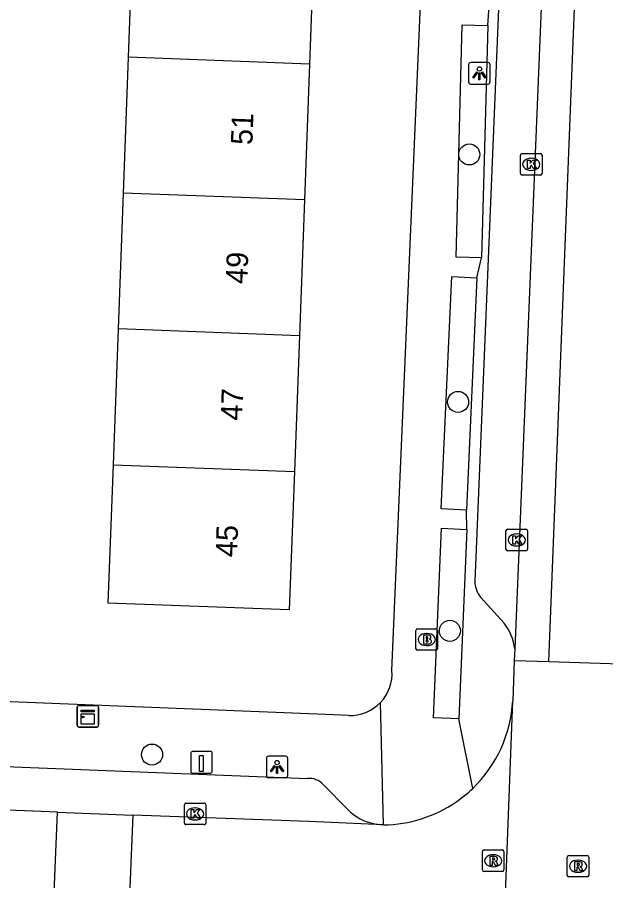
# Model space of a CAD drawing. Extents: x 160732 to 162105, y 387428 to 388479.
# Drawn here: x 161408.84 to 161436.19, y 387683.3 to 387723.39 of the extents above; entities that cross this region are included whole.
import ezdxf

# ---------------------------------------------------------------- set-up
doc = ezdxf.new("R2010")
doc.units = 0
for name, color, linetype in [('IMGEO_Boom', 7, 'Continuous'), ('IMGEO_Brandkraan', 7, 'Continuous'), ('IMGEO_Fietspad_gesloten', 7, 'Continuous'), ('IMGEO_Haag', 7, 'Continuous'), ('IMGEO_Kast', 7, 'Continuous'), ('IMGEO_Kolk', 7, 'Continuous'), ('IMGEO_Laadpaal', 7, 'Continuous'), ('IMGEO_Lichtpunt', 7, 'Continuous'), ('IMGEO_Pand', 7, 'Continuous'), ('IMGEO_Pand_nummerreeks', 7, 'Continuous'), ('IMGEO_Parkeervlak_open', 7, 'Continuous'), ('IMGEO_Rijbaan_lokaal_gesloten', 7, 'Continuous'), ('IMGEO_Rijbaan_lokaal_open', 7, 'Continuous'), ('IMGEO_Rioolput', 7, 'Continuous'), ('IMGEO_Voetpad_open', 7, 'Continuous')]:
    doc.layers.add(name, color=color, linetype=linetype)

msp = doc.modelspace()

# ---------------------------------------------------------------- linework, layer by layer
at = {"layer": 'IMGEO_Boom'}
for centre in [(161429.851, 387717.017), (161429.331, 387705.529), (161428.949, 387694.903), (161415.107, 387689.158)]:
    msp.add_circle(centre, 0.489, dxfattribs=at)
at = {"layer": 'IMGEO_Brandkraan'}
for p, q in [((161427.371, 387694.073), (161427.371, 387694.925)), ((161427.446, 387694.999), (161428.298, 387694.999)), ((161427.859, 387694.779), (161427.884, 387694.779)), ((161428.372, 387694.925), (161428.372, 387694.073)), ((161428.298, 387693.999), (161427.446, 387693.999)), ((161427.882, 387694.219), (161427.857, 387694.219))]:
    msp.add_line(p, q, dxfattribs=at)
for points in [[(161427.371, 387694.073), (161427.371, 387694.925)], [(161427.446, 387694.999), (161428.298, 387694.999)], [(161428.372, 387694.925), (161428.372, 387694.073)], [(161427.719, 387694.699), (161427.719, 387694.299), (161427.932, 387694.299)], [(161427.95, 387694.699), (161427.719, 387694.699)], [(161427.898, 387694.618), (161427.844, 387694.618), (161427.844, 387694.542)], [(161427.844, 387694.542), (161427.897, 387694.542)], [(161427.906, 387694.466), (161427.844, 387694.466), (161427.844, 387694.385)], [(161427.844, 387694.385), (161427.906, 387694.385)], [(161428.298, 387693.999), (161427.446, 387693.999)]]:
    msp.add_lwpolyline(points, dxfattribs=at)
for centre, radius, start, end in [((161427.448, 387694.923), 0.0765, 91.552, 178.448), ((161427.448, 387694.923), 0.0765, 91.552, 178.448), ((161428.296, 387694.923), 0.0765, 1.552, 88.448), ((161428.296, 387694.923), 0.0765, 1.552, 88.448), ((161427.899, 387694.58), 0.0379, 267.8285, 90.9355), ((161427.907, 387694.425), 0.0404, 269.8759, 90.5077), ((161427.954, 387694.554), 0.145, 59.4692, 91.5367), ((161427.979, 387694.601), 0.0922, 285.5137, 58.1501), ((161427.984, 387694.409), 0.105, 301.3115, 78.989), ((161427.448, 387694.075), 0.0765, 181.552, 268.448), ((161427.448, 387694.075), 0.0765, 181.552, 268.448), ((161427.938, 387694.55), 0.251, 268.6676, 293.5347), ((161428.296, 387694.075), 0.0765, 271.552, 358.448), ((161428.296, 387694.075), 0.0765, 271.552, 358.448)]:
    msp.add_arc(centre, radius, start, end, dxfattribs=at)
for centre, major_axis, ratio, start_param, end_param in [((161427.858, 387694.499), (-0.387, 0.002), 0.722429, 4.712389, 7.853982), ((161427.883, 387694.499), (-0.39, 0.002), 0.717154, 1.570796, 4.712389)]:
    msp.add_ellipse(centre, major_axis=major_axis, ratio=ratio, start_param=start_param, end_param=end_param, dxfattribs=at)
at = {"layer": 'IMGEO_Fietspad_gesloten'}
for points in [[(161433.856, 387740.037), (161431.964, 387694.06)], [(161431.964, 387694.06), (161431.942, 387693.521)]]:
    msp.add_lwpolyline(points, dxfattribs=at)
at = {"layer": 'IMGEO_Haag'}
for points in [[(161430.707, 387723.008), (161430.424, 387712.218)], [(161430.208, 387711.294), (161429.721, 387700.511)], [(161429.743, 387699.611), (161429.372, 387690.815)]]:
    msp.add_lwpolyline(points, dxfattribs=at)
at = {"layer": 'IMGEO_Kast'}
for p, q in [((161411.625, 387690.511), (161411.625, 387691.352)), ((161411.625, 387691.352), (161411.625, 387690.511)), ((161411.7, 387691.436), (161412.541, 387691.436)), ((161412.541, 387691.436), (161411.7, 387691.436)), ((161412.625, 387691.361), (161412.625, 387690.52)), ((161412.625, 387690.52), (161412.625, 387691.361)), ((161412.55, 387690.436), (161411.709, 387690.436)), ((161411.709, 387690.436), (161412.55, 387690.436))]:
    msp.add_line(p, q, dxfattribs=at)
for points in [[(161411.82, 387691.226), (161412.42, 387691.226), (161412.42, 387691.141), (161411.82, 387691.141), (161411.82, 387691.226)], [(161411.82, 387691.051), (161412.42, 387691.051), (161412.42, 387690.562), (161411.82, 387690.562), (161411.82, 387691.051)]]:
    msp.add_lwpolyline(points, dxfattribs=at)
msp.add_circle((161411.904, 387690.9), 0.0377, dxfattribs=at)
for centre, start, end in [((161411.703, 387691.358), 92.4484, 184.2845), ((161411.703, 387691.358), 92.4484, 184.2845), ((161412.547, 387691.358), 2.4484, 94.2845), ((161412.547, 387691.358), 2.4484, 94.2845), ((161411.703, 387690.514), 182.4484, 274.2845), ((161411.703, 387690.514), 182.4484, 274.2845), ((161412.547, 387690.514), 272.4484, 4.2845), ((161412.547, 387690.514), 272.4484, 4.2845)]:
    msp.add_arc(centre, 0.0779, start, end, dxfattribs=at)
at = {"layer": 'IMGEO_Kolk'}
for p, q in [((161432.229, 387716.132), (161432.229, 387716.984)), ((161432.304, 387717.058), (161433.156, 387717.058)), ((161432.717, 387716.838), (161432.742, 387716.838)), ((161433.23, 387716.984), (161433.23, 387716.132)), ((161433.156, 387716.058), (161432.304, 387716.058)), ((161432.74, 387716.278), (161432.715, 387716.278)), ((161431.555, 387698.694), (161431.555, 387699.546)), ((161431.63, 387699.62), (161432.482, 387699.62)), ((161432.556, 387699.546), (161432.556, 387698.694)), ((161432.043, 387699.4), (161432.068, 387699.4)), ((161432.066, 387698.84), (161432.041, 387698.84)), ((161432.482, 387698.62), (161431.63, 387698.62)), ((161416.609, 387685.978), (161416.609, 387686.83)), ((161416.684, 387686.904), (161417.536, 387686.904)), ((161417.61, 387686.83), (161417.61, 387685.978)), ((161417.097, 387686.684), (161417.122, 387686.684)), ((161417.12, 387686.124), (161417.095, 387686.124)), ((161417.536, 387685.904), (161416.684, 387685.904))]:
    msp.add_line(p, q, dxfattribs=at)
for points in [[(161432.229, 387716.132), (161432.229, 387716.984)], [(161432.304, 387717.058), (161433.156, 387717.058)], [(161433.23, 387716.984), (161433.23, 387716.132)], [(161432.55, 387716.758), (161432.673, 387716.758), (161432.673, 387716.607), (161432.803, 387716.758), (161432.967, 387716.758), (161432.821, 387716.607), (161432.974, 387716.358), (161432.822, 387716.358), (161432.737, 387716.522), (161432.673, 387716.455), (161432.673, 387716.358), (161432.55, 387716.358), (161432.55, 387716.758)], [(161433.156, 387716.058), (161432.304, 387716.058)], [(161431.555, 387698.694), (161431.555, 387699.546)], [(161431.63, 387699.62), (161432.482, 387699.62)], [(161432.556, 387699.546), (161432.556, 387698.694)], [(161431.876, 387699.32), (161431.999, 387699.32), (161431.999, 387699.169), (161432.129, 387699.32), (161432.293, 387699.32), (161432.147, 387699.169), (161432.3, 387698.92), (161432.148, 387698.92), (161432.063, 387699.084), (161431.999, 387699.017), (161431.999, 387698.92), (161431.876, 387698.92), (161431.876, 387699.32)], [(161432.482, 387698.62), (161431.63, 387698.62)], [(161416.609, 387685.978), (161416.609, 387686.83)], [(161416.684, 387686.904), (161417.536, 387686.904)], [(161417.61, 387686.83), (161417.61, 387685.978)], [(161416.93, 387686.604), (161417.053, 387686.604), (161417.053, 387686.453), (161417.183, 387686.604), (161417.347, 387686.604), (161417.201, 387686.453), (161417.354, 387686.204), (161417.202, 387686.204), (161417.117, 387686.368), (161417.053, 387686.301), (161417.053, 387686.204), (161416.93, 387686.204), (161416.93, 387686.604)], [(161417.536, 387685.904), (161416.684, 387685.904)]]:
    msp.add_lwpolyline(points, dxfattribs=at)
for centre, start, end in [((161432.306, 387716.982), 91.552, 178.448), ((161432.306, 387716.982), 91.552, 178.448), ((161433.154, 387716.982), 1.552, 88.448), ((161433.154, 387716.982), 1.552, 88.448), ((161432.306, 387716.134), 181.552, 268.448), ((161432.306, 387716.134), 181.552, 268.448), ((161433.154, 387716.134), 271.552, 358.448), ((161433.154, 387716.134), 271.552, 358.448), ((161431.632, 387699.544), 91.552, 178.448), ((161431.632, 387699.544), 91.552, 178.448), ((161432.48, 387699.544), 1.552, 88.448), ((161432.48, 387699.544), 1.552, 88.448), ((161431.632, 387698.696), 181.552, 268.448), ((161431.632, 387698.696), 181.552, 268.448), ((161432.48, 387698.696), 271.552, 358.448), ((161432.48, 387698.696), 271.552, 358.448), ((161416.686, 387686.828), 91.552, 178.448), ((161416.686, 387686.828), 91.552, 178.448), ((161417.534, 387686.828), 1.552, 88.448), ((161417.534, 387686.828), 1.552, 88.448), ((161416.686, 387685.98), 181.552, 268.448), ((161416.686, 387685.98), 181.552, 268.448), ((161417.534, 387685.98), 271.552, 358.448), ((161417.534, 387685.98), 271.552, 358.448)]:
    msp.add_arc(centre, 0.0765, start, end, dxfattribs=at)
for centre, major_axis, ratio, start_param, end_param in [((161432.716, 387716.558), (-0.387, 0.002), 0.722429, 4.712389, 7.853982), ((161432.741, 387716.558), (-0.39, 0.002), 0.717154, 1.570796, 4.712389), ((161432.042, 387699.12), (-0.387, 0.002), 0.722429, 4.712389, 7.853982), ((161432.067, 387699.12), (-0.39, 0.002), 0.717154, 1.570796, 4.712389), ((161417.096, 387686.404), (-0.387, 0.002), 0.722429, 4.712389, 7.853982), ((161417.121, 387686.404), (-0.39, 0.002), 0.717154, 1.570796, 4.712389)]:
    msp.add_ellipse(centre, major_axis=major_axis, ratio=ratio, start_param=start_param, end_param=end_param, dxfattribs=at)
at = {"layer": 'IMGEO_Laadpaal'}
for p, q in [((161416.905, 387689.215), (161416.905, 387688.374)), ((161416.905, 387689.215), (161416.905, 387688.374)), ((161417.821, 387689.299), (161416.98, 387689.299)), ((161417.821, 387689.299), (161416.98, 387689.299)), ((161417.905, 387688.383), (161417.905, 387689.224)), ((161417.905, 387688.383), (161417.905, 387689.224)), ((161416.989, 387688.299), (161417.83, 387688.299)), ((161416.989, 387688.299), (161417.83, 387688.299))]:
    msp.add_line(p, q, dxfattribs=at)
msp.add_lwpolyline([(161417.32, 387689.112), (161417.48, 387689.112), (161417.48, 387688.379), (161417.32, 387688.379), (161417.32, 387689.112)], dxfattribs=at)
for centre, start, end in [((161416.983, 387689.221), 92.4484, 184.2845), ((161416.983, 387689.221), 92.4484, 184.2845), ((161417.827, 387689.221), 2.4484, 94.2845), ((161417.827, 387689.221), 2.4484, 94.2845), ((161416.983, 387688.377), 182.4484, 274.2845), ((161416.983, 387688.377), 182.4484, 274.2845), ((161417.827, 387688.377), 272.4484, 4.2845), ((161417.827, 387688.377), 272.4484, 4.2845)]:
    msp.add_arc(centre, 0.0779, start, end, dxfattribs=at)
at = {"layer": 'IMGEO_Lichtpunt'}
for p, q in [((161429.821, 387721.188), (161429.821, 387720.381)), ((161429.821, 387721.188), (161429.821, 387720.381)), ((161430.723, 387721.283), (161429.915, 387721.283)), ((161430.723, 387721.283), (161429.915, 387721.283)), ((161430.817, 387720.381), (161430.817, 387721.188)), ((161430.817, 387720.381), (161430.817, 387721.188)), ((161429.915, 387720.287), (161430.723, 387720.287)), ((161429.915, 387720.287), (161430.723, 387720.287)), ((161420.42, 387688.987), (161420.42, 387688.18)), ((161420.42, 387688.987), (161420.42, 387688.18)), ((161421.322, 387689.082), (161420.514, 387689.082)), ((161421.322, 387689.082), (161420.514, 387689.082)), ((161421.416, 387688.18), (161421.416, 387688.987)), ((161421.416, 387688.18), (161421.416, 387688.987)), ((161420.514, 387688.086), (161421.322, 387688.086)), ((161420.514, 387688.086), (161421.322, 387688.086))]:
    msp.add_line(p, q, dxfattribs=at)
for points in [[(161430.195, 387720.852), (161430.234, 387720.824), (161430.046, 387720.562), (161430.008, 387720.589), (161430.195, 387720.852)], [(161430.297, 387720.804), (161430.344, 387720.804), (161430.344, 387720.482), (161430.297, 387720.482), (161430.297, 387720.804)], [(161430.407, 387720.824), (161430.445, 387720.851), (161430.632, 387720.589), (161430.593, 387720.561), (161430.407, 387720.824)], [(161420.794, 387688.651), (161420.833, 387688.623), (161420.645, 387688.361), (161420.607, 387688.388), (161420.794, 387688.651)], [(161420.896, 387688.603), (161420.943, 387688.603), (161420.943, 387688.281), (161420.896, 387688.281), (161420.896, 387688.603)], [(161421.006, 387688.623), (161421.044, 387688.65), (161421.231, 387688.388), (161421.192, 387688.36), (161421.006, 387688.623)]]:
    msp.add_lwpolyline(points, dxfattribs=at)
for centre in [(161430.32, 387720.986), (161420.919, 387688.785)]:
    msp.add_circle(centre, 0.0994, dxfattribs=at)
for centre, start, end in [((161429.915, 387721.188), 90, 180), ((161429.915, 387721.188), 90, 180), ((161430.723, 387721.188), 0, 90), ((161430.723, 387721.188), 0, 90), ((161429.915, 387720.381), 180, 270), ((161429.915, 387720.381), 180, 270), ((161430.723, 387720.381), 270, 0), ((161430.723, 387720.381), 270, 360), ((161420.514, 387688.987), 90, 180), ((161420.514, 387688.987), 90, 180), ((161421.322, 387688.987), 0, 90), ((161421.322, 387688.987), 0, 90), ((161420.514, 387688.18), 180, 270), ((161420.514, 387688.18), 180, 270), ((161421.322, 387688.18), 270, 0), ((161421.322, 387688.18), 270, 360)]:
    msp.add_arc(centre, 0.0946, start, end, dxfattribs=at)
at = {"layer": 'IMGEO_Pand'}
for points in [[(161414.017, 387721.529), (161414.252, 387727.835)], [(161422.665, 387727.521), (161422.429, 387721.215)], [(161413.781, 387715.222), (161414.017, 387721.529)], [(161422.429, 387721.215), (161414.017, 387721.529)], [(161422.429, 387721.215), (161422.194, 387714.909)], [(161413.546, 387708.916), (161413.781, 387715.222)], [(161422.194, 387714.909), (161413.781, 387715.222)], [(161422.194, 387714.909), (161421.959, 387708.603)], [(161413.311, 387702.61), (161413.546, 387708.916)], [(161421.959, 387708.603), (161413.546, 387708.916)], [(161421.959, 387708.603), (161421.724, 387702.296)], [(161421.724, 387702.296), (161421.485, 387695.872), (161413.072, 387696.186), (161413.311, 387702.61)], [(161413.311, 387702.61), (161421.724, 387702.296)]]:
    msp.add_lwpolyline(points, dxfattribs=at)
at = {"layer": 'IMGEO_Parkeervlak_open'}
for points in [[(161431.756, 387736.886), (161430.11, 387697.206)], [(161430.39, 387696.445), (161431.465, 387695.252)]]:
    msp.add_lwpolyline(points, dxfattribs=at)
for centre, radius, start, end in [((161431.264, 387697.199), 1.154, 179.6331, 220.7677), ((161429.751, 387693.834), 2.224, 5.8263, 39.6044)]:
    msp.add_arc(centre, radius, start, end, dxfattribs=at)
at = {"layer": 'IMGEO_Rijbaan_lokaal_gesloten'}
for points in [[(161433.542, 387693.472), (161435.382, 387739.97)], [(161433.542, 387693.472), (161436.881, 387693.368)]]:
    msp.add_lwpolyline(points, dxfattribs=at)
at = {"layer": 'IMGEO_Rijbaan_lokaal_open'}
for points in [[(161431.942, 387693.521), (161431.87, 387691.659)], [(161431.942, 387693.521), (161433.542, 387693.472)], [(161431.203, 387674.698), (161431.238, 387674.954), (161431.87, 387691.659)], [(161410.714, 387686.491), (161362.48, 387688.435)], [(161410.519, 387681.624), (161410.714, 387686.491)], [(161410.714, 387686.491), (161414.218, 387686.352)], [(161414.218, 387686.352), (161414.006, 387681.48)], [(161425.868, 387685.895), (161422.397, 387686.043), (161414.218, 387686.352)]]:
    msp.add_lwpolyline(points, dxfattribs=at)
for centre, radius, start, end in [((161425.796, 387691.975), 6.083, 313.8567, 357.0223), ((161425.794, 387691.98), 6.088, 304.333, 313.8382), ((161425.803, 387691.963), 6.068, 270.6154, 304.3508)]:
    msp.add_arc(centre, radius, start, end, dxfattribs=at)
at = {"layer": 'IMGEO_Rioolput'}
for p, q in [((161430.536, 387684.73), (161431.388, 387684.73)), ((161430.461, 387683.804), (161430.461, 387684.656)), ((161430.949, 387684.51), (161430.974, 387684.51)), ((161431.462, 387684.656), (161431.462, 387683.804)), ((161434.404, 387683.549), (161434.404, 387684.401)), ((161434.479, 387684.475), (161435.331, 387684.475)), ((161435.405, 387684.401), (161435.405, 387683.549)), ((161430.972, 387683.95), (161430.947, 387683.95)), ((161434.892, 387684.255), (161434.917, 387684.255)), ((161431.388, 387683.73), (161430.536, 387683.73)), ((161434.915, 387683.695), (161434.89, 387683.695)), ((161435.331, 387683.475), (161434.479, 387683.475))]:
    msp.add_line(p, q, dxfattribs=at)
for points in [[(161430.536, 387684.73), (161431.388, 387684.73)], [(161430.461, 387683.804), (161430.461, 387684.656)], [(161431.05, 387684.428), (161430.798, 387684.43), (161430.798, 387684.03)], [(161430.976, 387684.349), (161430.922, 387684.349), (161430.922, 387684.268)], [(161431.462, 387684.656), (161431.462, 387683.804)], [(161434.404, 387683.549), (161434.404, 387684.401)], [(161434.479, 387684.475), (161435.331, 387684.475)], [(161435.405, 387684.401), (161435.405, 387683.549)], [(161430.798, 387684.03), (161430.922, 387684.03), (161430.922, 387684.192), (161430.933, 387684.192)], [(161430.922, 387684.268), (161430.974, 387684.268)], [(161430.98, 387684.163), (161431.051, 387684.03), (161431.191, 387684.03), (161431.126, 387684.156)], [(161434.993, 387684.173), (161434.741, 387684.175), (161434.741, 387683.775)], [(161434.741, 387683.775), (161434.865, 387683.775), (161434.865, 387683.937), (161434.876, 387683.937)], [(161434.919, 387684.094), (161434.865, 387684.094), (161434.865, 387684.013)], [(161434.865, 387684.013), (161434.917, 387684.013)], [(161434.923, 387683.908), (161434.994, 387683.775), (161435.134, 387683.775), (161435.069, 387683.901)], [(161431.388, 387683.73), (161430.536, 387683.73)], [(161435.331, 387683.475), (161434.479, 387683.475)]]:
    msp.add_lwpolyline(points, dxfattribs=at)
for centre, radius, start, end in [((161430.538, 387684.654), 0.0765, 91.552, 178.448), ((161430.538, 387684.654), 0.0765, 91.552, 178.448), ((161431.386, 387684.654), 0.0765, 1.552, 88.448), ((161431.386, 387684.654), 0.0765, 1.552, 88.448), ((161430.982, 387684.253), 0.0964, 77.0061, 93.1865), ((161430.996, 387684.31), 0.0378, 276.6634, 79.6772), ((161431.049, 387684.318), 0.109, 350.3612, 89.416), ((161434.481, 387684.399), 0.0765, 91.552, 178.448), ((161434.481, 387684.399), 0.0765, 91.552, 178.448), ((161435.329, 387684.399), 0.0765, 1.552, 88.448), ((161435.329, 387684.399), 0.0765, 1.552, 88.448), ((161430.932, 387684.139), 0.0533, 26.0293, 88.6989), ((161430.958, 387684.457), 0.19, 274.7715, 282.9687), ((161431.047, 387684.318), 0.112, 277.5842, 350.9817), ((161431.031, 387684.103), 0.108, 29.5134, 73.7905), ((161434.875, 387683.884), 0.0533, 26.0293, 88.6989), ((161434.901, 387684.202), 0.19, 274.7715, 282.9687), ((161434.925, 387683.998), 0.0964, 77.0061, 93.1865), ((161434.939, 387684.055), 0.0378, 276.6634, 79.6772), ((161434.992, 387684.063), 0.109, 350.3612, 89.416), ((161434.99, 387684.063), 0.112, 277.5842, 350.9817), ((161434.974, 387683.848), 0.108, 29.5134, 73.7905), ((161430.538, 387683.806), 0.0765, 181.552, 268.448), ((161430.538, 387683.806), 0.0765, 181.552, 268.448), ((161431.386, 387683.806), 0.0765, 271.552, 358.448), ((161431.386, 387683.806), 0.0765, 271.552, 358.448), ((161434.481, 387683.551), 0.0765, 181.552, 268.448), ((161434.481, 387683.551), 0.0765, 181.552, 268.448), ((161435.329, 387683.551), 0.0765, 271.552, 358.448), ((161435.329, 387683.551), 0.0765, 271.552, 358.448)]:
    msp.add_arc(centre, radius, start, end, dxfattribs=at)
for centre, major_axis, ratio, start_param, end_param in [((161430.948, 387684.23), (-0.387, 0.002), 0.722429, 4.712389, 7.853982), ((161430.973, 387684.23), (-0.39, 0.002), 0.717154, 1.570796, 4.712389), ((161434.891, 387683.975), (-0.387, 0.002), 0.722429, 4.712389, 7.853982), ((161434.916, 387683.975), (-0.39, 0.002), 0.717154, 1.570796, 4.712389)]:
    msp.add_ellipse(centre, major_axis=major_axis, ratio=ratio, start_param=start_param, end_param=end_param, dxfattribs=at)
at = {"layer": 'IMGEO_Voetpad_open'}
for points in [[(161426.258, 387693.063), (161427.875, 387730.822), (161426.974, 387739.014)], [(161430.707, 387723.008), (161430.78, 387723.894)], [(161430.424, 387712.218), (161429.24, 387712.249), (161429.523, 387723.039), (161430.707, 387723.008)], [(161430.208, 387711.294), (161430.424, 387712.218)], [(161429.721, 387700.511), (161428.548, 387700.564), (161429.035, 387711.347), (161430.208, 387711.294)], [(161429.743, 387699.611), (161429.721, 387700.511)], [(161429.372, 387690.815), (161428.188, 387690.865), (161428.559, 387699.661), (161429.743, 387699.611)], [(161424.249, 387690.975), (161423.165, 387691.018), (161402.729, 387691.836)], [(161425.868, 387685.895), (161425.721, 387691.57)], [(161430.01, 387687.589), (161429.372, 387690.815)], [(161365.78, 387690.296), (161422.326, 387688.049)], [(161423.078, 387687.754), (161424.204, 387686.615)], [(161425.458, 387685.949), (161425.868, 387685.895)]]:
    msp.add_lwpolyline(points, dxfattribs=at)
for centre, radius, start, end in [((161424.323, 387692.916), 1.941, 316.0899, 4.3449), ((161424.322, 387692.912), 1.938, 267.8341, 316.1842), ((161422.413, 387687.164), 0.889, 41.5633, 95.5978), ((161425.749, 387688.01), 2.081, 222.0834, 261.971)]:
    msp.add_arc(centre, radius, start, end, dxfattribs=at)

# ---------------------------------------------------------------- texts
at = {"layer": 'IMGEO_Pand_nummerreeks'}
for s, p in [('51', (161419.767, 387717.444)), ('49', (161419.527, 387710.99)), ('47', (161419.29, 387704.65)), ('45', (161419.054, 387698.31))]:
    msp.add_text(s, height=1, rotation=87.8657, dxfattribs=at).set_placement(p)

doc.saveas('drawing.dxf')
